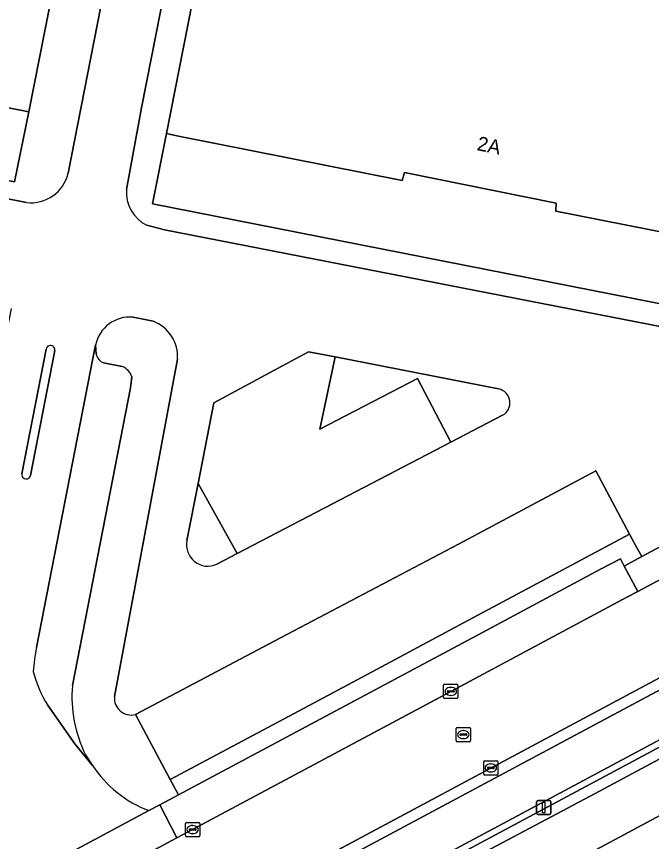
# Model space of a CAD drawing. Extents: x 158793 to 159888, y 384317 to 385256.
# Drawn here: x 159597.2 to 159641.5, y 384405.5 to 384463.1 of the extents above; entities that cross this region are included whole.
import ezdxf

# ---------------------------------------------------------------- set-up
doc = ezdxf.new("R2010")
doc.units = 0
for name, color, linetype in [('IMGEO_Berm_open', 7, 'Continuous'), ('IMGEO_Erf', 7, 'Continuous'), ('IMGEO_Fietspad_gesloten', 7, 'Continuous'), ('IMGEO_Groenvoorziening', 7, 'Continuous'), ('IMGEO_Kolk', 7, 'Continuous'), ('IMGEO_Lichtmast', 7, 'Continuous'), ('IMGEO_Pand', 7, 'Continuous'), ('IMGEO_Pand_nummerreeks', 7, 'Continuous'), ('IMGEO_Parkeervlak_halfverhard', 7, 'Continuous'), ('IMGEO_Parkeervlak_open', 7, 'Continuous'), ('IMGEO_Rijbaan_lokaal_gesloten', 7, 'Continuous'), ('IMGEO_Rijbaan_regionaal_gesloten', 7, 'Continuous'), ('IMGEO_Rioolput', 7, 'Continuous'), ('IMGEO_Verkeerseiland_open', 7, 'Continuous'), ('IMGEO_Voetpad_open', 7, 'Continuous')]:
    doc.layers.add(name, color=color, linetype=linetype)

msp = doc.modelspace()

# ---------------------------------------------------------------- linework, layer by layer
at = {"layer": 'IMGEO_Berm_open'}
for points in [[(159642.609, 384412.337), (159654.268, 384418.57), (159664.238, 384423.844), (159672.561, 384428.328), (159683.971, 384434.448), (159692.958, 384439.23), (159693.288, 384438.625), (159701.548, 384443.077), (159705.803, 384445.325), (159705.22, 384446.356), (159692.734, 384439.673), (159612.839, 384396.912), (159613.053, 384396.512), (159617.171, 384398.703), (159622.895, 384401.766), (159624.993, 384402.897)], [(159656.81, 384419.099), (159673.007, 384427.734), (159687.108, 384435.294), (159693.288, 384438.625), (159692.958, 384439.23), (159683.971, 384434.448), (159672.561, 384428.328), (159664.238, 384423.844), (159654.268, 384418.57), (159642.609, 384412.337), (159624.993, 384402.897), (159622.895, 384401.766), (159617.171, 384398.703), (159613.053, 384396.512), (159613.401, 384395.863), (159613.635, 384395.988), (159617.694, 384398.165), (159626.551, 384402.935), (159637.604, 384408.821), (159647.237, 384413.981)]]:
    msp.add_lwpolyline(points, close=True, dxfattribs=at)
at = {"layer": 'IMGEO_Erf'}
msp.add_lwpolyline([(159665.104, 384482.719), (159657.652, 384445.044), (159634.856, 384449.536), (159634.884, 384450.102), (159624.284, 384452.245), (159624.125, 384451.684), (159608.374, 384454.809), (159607.652, 384454.952), (159606.689, 384450.048), (159650.339, 384441.442), (159664.679, 384438.637), (159682.172, 384447.751)], dxfattribs=at)
at = {"layer": 'IMGEO_Fietspad_gesloten'}
for points in [[(159707.394, 384451.026), (159691.341, 384442.43), (159554.532, 384369.175), (159553.562, 384368.656), (159553.639, 384368.525), (159551.212, 384367.259)], [(159548.945, 384362.714), (159562.5, 384369.97), (159562.977, 384370.225), (159610.25, 384395.526), (159612.839, 384396.912), (159692.734, 384439.673)]]:
    msp.add_lwpolyline(points, dxfattribs=at)
at = {"layer": 'IMGEO_Groenvoorziening'}
msp.add_lwpolyline([(159629.737, 384420.076), (159633.252, 384421.955), (159637.986, 384424.489), (159639.366, 384425.228), (159639.63, 384424.719), (159640.859, 384425.377), (159640.503, 384426.042), (159640.014, 384426.956), (159633.201, 384423.308), (159628.746, 384420.922), (159622.319, 384417.481), (159616.58, 384414.408), (159607.921, 384409.781), (159608.49, 384408.717)], close=True, dxfattribs=at)
at = {"layer": 'IMGEO_Kolk'}
for p, q in [((159627.019, 384415.527), (159627.019, 384416.379)), ((159627.094, 384416.453), (159627.946, 384416.453)), ((159627.507, 384416.233), (159627.532, 384416.233)), ((159628.02, 384416.379), (159628.02, 384415.527)), ((159627.278, 384415.947), (159627.278, 384415.959)), ((159627.716, 384415.91), (159627.318, 384415.91)), ((159627.321, 384415.996), (159627.719, 384415.996)), ((159627.53, 384415.673), (159627.505, 384415.673)), ((159627.762, 384415.959), (159627.762, 384415.947)), ((159627.946, 384415.453), (159627.094, 384415.453)), ((159629.815, 384410.178), (159629.815, 384411.03)), ((159629.89, 384411.104), (159630.742, 384411.104)), ((159630.816, 384411.03), (159630.816, 384410.178)), ((159630.074, 384410.598), (159630.074, 384410.61)), ((159630.512, 384410.561), (159630.114, 384410.561)), ((159630.117, 384410.647), (159630.515, 384410.647)), ((159630.303, 384410.884), (159630.328, 384410.884)), ((159630.558, 384410.61), (159630.558, 384410.598)), ((159630.742, 384410.104), (159629.89, 384410.104)), ((159630.326, 384410.324), (159630.301, 384410.324)), ((159608.982, 384405.867), (159608.982, 384406.719)), ((159609.057, 384406.793), (159609.909, 384406.793)), ((159609.47, 384406.573), (159609.495, 384406.573)), ((159609.983, 384406.719), (159609.983, 384405.867)), ((159609.241, 384406.287), (159609.241, 384406.299)), ((159609.679, 384406.25), (159609.281, 384406.25)), ((159609.284, 384406.336), (159609.682, 384406.336)), ((159609.493, 384406.013), (159609.468, 384406.013)), ((159609.725, 384406.299), (159609.725, 384406.287)), ((159609.909, 384405.793), (159609.057, 384405.793))]:
    msp.add_line(p, q, dxfattribs=at)
for points in [[(159627.019, 384415.527), (159627.019, 384416.379)], [(159627.094, 384416.453), (159627.946, 384416.453)], [(159628.02, 384416.379), (159628.02, 384415.527)], [(159627.946, 384415.453), (159627.094, 384415.453)], [(159629.815, 384410.178), (159629.815, 384411.03)], [(159629.89, 384411.104), (159630.742, 384411.104)], [(159630.816, 384411.03), (159630.816, 384410.178)], [(159630.742, 384410.104), (159629.89, 384410.104)], [(159608.982, 384405.867), (159608.982, 384406.719)], [(159609.057, 384406.793), (159609.909, 384406.793)], [(159609.983, 384406.719), (159609.983, 384405.867)], [(159609.909, 384405.793), (159609.057, 384405.793)]]:
    msp.add_lwpolyline(points, dxfattribs=at)
for centre, radius, start, end in [((159627.096, 384416.377), 0.0765, 91.55205, 178.44795), ((159627.096, 384416.377), 0.0765, 91.55205, 178.44795), ((159627.944, 384416.377), 0.0765, 1.55205, 88.44795), ((159627.944, 384416.377), 0.0765, 1.55205, 88.44795), ((159627.318, 384415.956), 0.0403, 85.87752, 175.75265), ((159627.315, 384415.946), 0.0366, 178.93798, 274.71019), ((159627.719, 384415.953), 0.043, 264.86636, 352.45326), ((159627.723, 384415.958), 0.0386, 1.73085, 96.63898), ((159627.096, 384415.529), 0.0765, 181.55205, 268.44795), ((159627.096, 384415.529), 0.0765, 181.55205, 268.44795), ((159627.944, 384415.529), 0.0765, 271.55205, 358.44795), ((159627.944, 384415.529), 0.0765, 271.55205, 358.44795), ((159629.892, 384411.028), 0.0765, 91.55205, 178.44795), ((159629.892, 384411.028), 0.0765, 91.55205, 178.44795), ((159630.74, 384411.028), 0.0765, 1.55205, 88.44795), ((159630.74, 384411.028), 0.0765, 1.55205, 88.44795), ((159630.114, 384410.607), 0.0403, 85.87752, 175.75265), ((159630.111, 384410.597), 0.0366, 178.93798, 274.71019), ((159630.515, 384410.604), 0.043, 264.86636, 352.45326), ((159630.519, 384410.609), 0.0386, 1.73085, 96.63898), ((159629.892, 384410.18), 0.0765, 181.55205, 268.44795), ((159629.892, 384410.18), 0.0765, 181.55205, 268.44795), ((159630.74, 384410.18), 0.0765, 271.55205, 358.44795), ((159630.74, 384410.18), 0.0765, 271.55205, 358.44795), ((159609.059, 384406.717), 0.0765, 91.55205, 178.44795), ((159609.059, 384406.717), 0.0765, 91.55205, 178.44795), ((159609.907, 384406.717), 0.0765, 1.55205, 88.44795), ((159609.907, 384406.717), 0.0765, 1.55205, 88.44795), ((159609.059, 384405.869), 0.0765, 181.55205, 268.44795), ((159609.059, 384405.869), 0.0765, 181.55205, 268.44795), ((159609.281, 384406.296), 0.0403, 85.87752, 175.75265), ((159609.278, 384406.286), 0.0366, 178.93798, 274.71019), ((159609.682, 384406.293), 0.043, 264.86636, 352.45326), ((159609.686, 384406.298), 0.0386, 1.73085, 96.63898), ((159609.907, 384405.869), 0.0765, 271.55205, 358.44795), ((159609.907, 384405.869), 0.0765, 271.55205, 358.44795)]:
    msp.add_arc(centre, radius, start, end, dxfattribs=at)
for centre, major_axis, ratio, start_param, end_param in [((159627.506, 384415.953), (-0.387, 0.002), 0.722429, 4.712389, 7.853982), ((159627.531, 384415.953), (-0.39, 0.002), 0.717154, 1.570796, 4.712389), ((159630.302, 384410.604), (-0.387, 0.002), 0.722429, 4.712389, 7.853982), ((159630.327, 384410.604), (-0.39, 0.002), 0.717154, 1.570796, 4.712389), ((159609.469, 384406.293), (-0.387, 0.002), 0.722429, 4.712389, 7.853982), ((159609.494, 384406.293), (-0.39, 0.002), 0.717154, 1.570796, 4.712389)]:
    msp.add_ellipse(centre, major_axis=major_axis, ratio=ratio, start_param=start_param, end_param=end_param, dxfattribs=at)
at = {"layer": 'IMGEO_Lichtmast'}
for p, q in [((159633.514, 384407.433), (159633.514, 384408.233)), ((159633.514, 384408.233), (159633.514, 384407.433)), ((159633.614, 384408.333), (159634.404, 384408.333)), ((159634.404, 384408.333), (159633.614, 384408.333)), ((159634.504, 384408.233), (159634.504, 384407.433)), ((159634.504, 384407.433), (159634.504, 384408.233)), ((159634.404, 384407.333), (159633.614, 384407.333)), ((159633.614, 384407.333), (159634.404, 384407.333))]:
    msp.add_line(p, q, dxfattribs=at)
msp.add_lwpolyline([(159633.934, 384408.208), (159634.084, 384408.208), (159634.084, 384407.458), (159633.934, 384407.458), (159633.934, 384408.208)], dxfattribs=at)
for centre, start, end in [((159633.614, 384408.233), 90, 180), ((159633.614, 384408.233), 90, 180), ((159634.404, 384408.233), 0, 90), ((159634.404, 384408.233), 360, 90), ((159633.614, 384407.433), 180, 270), ((159633.614, 384407.433), 180, 270), ((159634.404, 384407.433), 270, 0), ((159634.404, 384407.433), 270, 0)]:
    msp.add_arc(centre, 0.1, start, end, dxfattribs=at)
at = {"layer": 'IMGEO_Pand'}
msp.add_lwpolyline([(159608.374, 384454.809), (159624.125, 384451.684), (159624.284, 384452.245), (159634.884, 384450.102), (159634.856, 384449.536), (159657.652, 384445.044), (159665.104, 384482.719), (159663.062, 384483.15), (159663.172, 384483.741), (159642.371, 384487.828), (159642.299, 384487.34), (159631.594, 384489.43), (159631.646, 384489.94), (159615.168, 384493.218), (159607.652, 384454.952)], close=True, dxfattribs=at)
msp.add_lwpolyline([(159545.836, 384466.78), (159598.041, 384456.488), (159602.201, 384477.626)], dxfattribs=at)
at = {"layer": 'IMGEO_Parkeervlak_halfverhard'}
msp.add_lwpolyline([(159545.836, 384466.78), (159544.826, 384461.807), (159597.031, 384451.582), (159598.041, 384456.488)], close=True, dxfattribs=at)
at = {"layer": 'IMGEO_Parkeervlak_open'}
for points in [[(159602.752, 384439.537), (159602.701, 384440.173), (159598.577, 384419.017)], [(159604.564, 384438.67), (159603.262, 384438.931)], [(159605.141, 384437.184), (159605.231, 384437.939)], [(159601.079, 384416.355), (159605.141, 384437.184)], [(159599.333, 384415.004), (159601.258, 384412.276), (159602.483, 384410.773), (159601.996, 384411.522)]]:
    msp.add_lwpolyline(points, dxfattribs=at)
for points in [[(159627.514, 384433.369), (159625.193, 384437.831), (159618.364, 384434.278), (159619.441, 384439.334), (159617.567, 384439.692), (159610.974, 384436.129), (159609.858, 384430.49), (159612.594, 384425.584)], [(159640.014, 384426.956), (159637.645, 384431.379), (159628.056, 384426.244), (159615.678, 384419.713), (159605.487, 384414.336), (159607.921, 384409.781), (159616.58, 384414.408), (159622.319, 384417.481), (159628.746, 384420.922), (159633.201, 384423.308)]]:
    msp.add_lwpolyline(points, close=True, dxfattribs=at)
for centre, radius, start, end in [((159603.514, 384439.661), 0.772, 189.21364, 250.95323), ((159604.146, 384437.619), 1.131, 16.43301, 68.32468), ((159614.072, 384416.048), 15.777, 169.15492, 175.3117), ((159607.169, 384419.686), 9.129, 194.90487, 210.85679), ((159610.346, 384415.61), 9.297, 175.40263, 206.08424)]:
    msp.add_arc(centre, radius, start, end, dxfattribs=at)
at = {"layer": 'IMGEO_Rijbaan_lokaal_gesloten'}
for points in [[(159604.87, 384451.053), (159605.915, 384456.767), (159624.726, 384552.249)], [(159607.823, 384488.135), (159600.788, 384452.179)], [(159597.875, 384450.132), (159504.377, 384468.609), (159503.483, 384468.805), (159502.144, 384462.213), (159586.213, 384445.87), (159595.751, 384443.958)], [(159607.516, 384448.232), (159606.273, 384448.548)], [(159649.715, 384438.714), (159650.018, 384439.921), (159607.516, 384448.232)], [(159596.803, 384442.729), (159588.06, 384397.767), (159606.423, 384407.612)], [(159605.321, 384442.122), (159606.717, 384441.837)], [(159597.56, 384431.163), (159599.256, 384439.891)], [(159598.577, 384419.017), (159602.701, 384440.173)], [(159599.848, 384439.793), (159598.148, 384431.047)], [(159609.082, 384426.497), (159609.858, 384430.49), (159610.974, 384436.129), (159617.567, 384439.692), (159619.441, 384439.334), (159630.857, 384437.108)], [(159608.429, 384439.174), (159604.02, 384415.601)], [(159605.487, 384414.336), (159615.678, 384419.713), (159628.056, 384426.244), (159637.645, 384431.379), (159640.014, 384426.956), (159640.503, 384426.042), (159640.859, 384425.377), (159652.805, 384431.774), (159652.339, 384432.641), (159649.99, 384437.008), (159649.866, 384437.26)], [(159631.136, 384435.258), (159627.514, 384433.369), (159612.594, 384425.584), (159611.17, 384424.84)], [(159602.483, 384410.773), (159601.258, 384412.276), (159599.333, 384415.004)]]:
    msp.add_lwpolyline(points, dxfattribs=at)
msp.add_lwpolyline([(159691, 384443.105), (159706.671, 384451.498), (159703.8, 384456.78), (159699.775, 384454.613), (159693.473, 384451.244), (159688.29, 384448.468), (159683.468, 384445.886), (159667.341, 384437.251), (159663.602, 384435.266), (159656.463, 384431.445), (159640.576, 384422.941), (159639.863, 384422.559), (159627.52, 384415.953), (159609.483, 384406.293), (159608.385, 384405.705), (159578.043, 384389.447), (159576.947, 384388.86), (159572.485, 384386.47), (159563.362, 384381.583), (159561.547, 384380.611), (159552.342, 384375.685), (159550.262, 384374.58), (159553.184, 384369.293)], close=True, dxfattribs=at)
for centre, radius, start, end in [((159598.174, 384452.803), 2.688, 263.61956, 346.57278), ((159607.408, 384450.829), 2.547, 174.95262, 243.552), ((159605.114, 384439.664), 2.466, 85.19294, 168.09767), ((159605.774, 384439.349), 2.661, 356.23152, 69.24111), ((159599.552, 384439.842), 0.3, 350.60047, 170.60047), ((159630.646, 384436.13), 1, 299.34748, 77.80491), ((159597.854, 384431.105), 0.3, 168.84006, 348.84006), ((159610.555, 384426.209), 1.501, 168.91852, 294.21169), ((159614.072, 384416.048), 15.777, 169.15492, 175.3117), ((159607.169, 384419.686), 9.129, 194.90487, 210.85679), ((159605.191, 384415.475), 1.177, 173.87632, 284.58102), ((159609.335, 384415.278), 8.2, 213.32244, 249.19851)]:
    msp.add_arc(centre, radius, start, end, dxfattribs=at)
at = {"layer": 'IMGEO_Rijbaan_regionaal_gesloten'}
for points in [[(159673.007, 384427.734), (159656.81, 384419.099), (159647.237, 384413.981), (159637.604, 384408.821), (159626.551, 384402.935), (159617.694, 384398.165), (159613.635, 384395.988), (159613.401, 384395.863), (159615.068, 384392.753), (159645.738, 384409.21), (159694.585, 384435.384)], [(159694.585, 384435.384), (159645.738, 384409.21), (159615.068, 384392.753), (159616.488, 384390.102), (159630.958, 384397.851), (159650.153, 384408.169), (159667.67, 384417.548)]]:
    msp.add_lwpolyline(points, dxfattribs=at)
at = {"layer": 'IMGEO_Rioolput'}
for p, q in [((159627.893, 384412.507), (159627.893, 384413.359)), ((159627.968, 384413.433), (159628.82, 384413.433)), ((159628.894, 384413.359), (159628.894, 384412.507)), ((159628.152, 384412.927), (159628.152, 384412.939)), ((159628.59, 384412.89), (159628.192, 384412.89)), ((159628.195, 384412.976), (159628.593, 384412.976)), ((159628.381, 384413.213), (159628.406, 384413.213)), ((159628.636, 384412.939), (159628.636, 384412.927)), ((159628.82, 384412.433), (159627.968, 384412.433)), ((159628.404, 384412.653), (159628.379, 384412.653))]:
    msp.add_line(p, q, dxfattribs=at)
for points in [[(159627.893, 384412.507), (159627.893, 384413.359)], [(159627.968, 384413.433), (159628.82, 384413.433)], [(159628.894, 384413.359), (159628.894, 384412.507)], [(159628.82, 384412.433), (159627.968, 384412.433)]]:
    msp.add_lwpolyline(points, dxfattribs=at)
for centre, radius, start, end in [((159627.97, 384413.357), 0.0765, 91.55205, 178.44795), ((159627.97, 384413.357), 0.0765, 91.55205, 178.44795), ((159628.818, 384413.357), 0.0765, 1.55205, 88.44795), ((159628.818, 384413.357), 0.0765, 1.55205, 88.44795), ((159628.192, 384412.936), 0.0403, 85.87752, 175.75265), ((159628.189, 384412.926), 0.0366, 178.93798, 274.71019), ((159628.593, 384412.933), 0.043, 264.86636, 352.45326), ((159628.597, 384412.938), 0.0386, 1.73085, 96.63898), ((159627.97, 384412.509), 0.0765, 181.55205, 268.44795), ((159627.97, 384412.509), 0.0765, 181.55205, 268.44795), ((159628.818, 384412.509), 0.0765, 271.55205, 358.44795), ((159628.818, 384412.509), 0.0765, 271.55205, 358.44795)]:
    msp.add_arc(centre, radius, start, end, dxfattribs=at)
for centre, major_axis, ratio, start_param, end_param in [((159628.38, 384412.933), (-0.387, 0.002), 0.722429, 4.712389, 7.853982), ((159628.405, 384412.933), (-0.39, 0.002), 0.717154, 1.570796, 4.712389)]:
    msp.add_ellipse(centre, major_axis=major_axis, ratio=ratio, start_param=start_param, end_param=end_param, dxfattribs=at)
at = {"layer": 'IMGEO_Verkeerseiland_open'}
for points in [[(159708.918, 384452.702), (159706.671, 384451.498), (159691, 384443.105), (159553.184, 384369.293), (159553.562, 384368.656), (159554.532, 384369.175), (159691.341, 384442.43)], [(159599.256, 384439.891), (159597.56, 384431.163)], [(159598.148, 384431.047), (159599.848, 384439.793)]]:
    msp.add_lwpolyline(points, dxfattribs=at)
for centre, start, end in [((159599.552, 384439.842), 350.60047, 170.60047), ((159597.854, 384431.105), 168.84006, 348.84006)]:
    msp.add_arc(centre, 0.3, start, end, dxfattribs=at)
at = {"layer": 'IMGEO_Voetpad_open'}
for points in [[(159624.726, 384552.249), (159605.915, 384456.767), (159604.87, 384451.053)], [(159682.984, 384450.639), (159680.012, 384456.195), (159679.597, 384455.98), (159682.698, 384450.091), (159682.172, 384447.751), (159664.679, 384438.637), (159650.339, 384441.442), (159606.689, 384450.048), (159607.652, 384454.952), (159615.168, 384493.218), (159617.255, 384503.352), (159616.365, 384503.523), (159616.635, 384504.924), (159619.025, 384517.345)], [(159600.788, 384452.179), (159607.823, 384488.135)], [(159602.201, 384477.626), (159598.041, 384456.488), (159597.031, 384451.582), (159544.826, 384461.807), (159545.836, 384466.78)], [(159501.637, 384469.294), (159502.549, 384469.009), (159503.483, 384468.805), (159504.377, 384468.609), (159597.875, 384450.132)], [(159606.273, 384448.548), (159607.516, 384448.232), (159650.018, 384439.921), (159649.715, 384438.714)], [(159606.717, 384441.837), (159605.321, 384442.122)], [(159602.701, 384440.173), (159602.752, 384439.537)], [(159630.857, 384437.108), (159619.441, 384439.334), (159618.364, 384434.278), (159625.193, 384437.831), (159627.514, 384433.369), (159631.136, 384435.258)], [(159603.262, 384438.931), (159604.564, 384438.67)], [(159604.02, 384415.601), (159608.429, 384439.174)], [(159605.231, 384437.939), (159605.141, 384437.184), (159601.079, 384416.355)], [(159609.858, 384430.49), (159609.082, 384426.497)], [(159611.17, 384424.84), (159612.594, 384425.584), (159609.858, 384430.49)], [(159606.423, 384407.612), (159607.186, 384408.02), (159608.49, 384408.717), (159607.921, 384409.781), (159605.487, 384414.336)], [(159601.996, 384411.522), (159602.483, 384410.773)]]:
    msp.add_lwpolyline(points, dxfattribs=at)
for points in [[(159656.463, 384431.445), (159655.504, 384433.219), (159652.805, 384431.774), (159640.859, 384425.377), (159639.63, 384424.719), (159640.576, 384422.941)], [(159627.52, 384415.953), (159639.863, 384422.559), (159640.576, 384422.941), (159639.63, 384424.719), (159639.366, 384425.228), (159637.986, 384424.489), (159633.252, 384421.955), (159629.737, 384420.076), (159608.49, 384408.717), (159607.186, 384408.02), (159608.385, 384405.705), (159609.483, 384406.293)], [(159608.385, 384405.705), (159607.186, 384408.02), (159606.423, 384407.612), (159588.06, 384397.767), (159585.196, 384396.234), (159578.389, 384392.591), (159576.831, 384391.757), (159578.043, 384389.447)]]:
    msp.add_lwpolyline(points, close=True, dxfattribs=at)
for centre, radius, start, end in [((159598.174, 384452.803), 2.688, 263.61956, 346.57278), ((159607.408, 384450.829), 2.547, 174.95262, 243.552), ((159605.114, 384439.664), 2.466, 85.19294, 168.09767), ((159605.774, 384439.349), 2.661, 356.23152, 69.24111), ((159603.514, 384439.661), 0.772, 189.21364, 250.95323), ((159604.146, 384437.619), 1.131, 16.43301, 68.32468), ((159630.646, 384436.13), 1, 299.34748, 77.80491), ((159610.555, 384426.209), 1.501, 168.91852, 294.21169), ((159610.346, 384415.61), 9.297, 175.40263, 206.08424), ((159605.191, 384415.475), 1.177, 173.87632, 284.58102), ((159609.335, 384415.278), 8.2, 213.32244, 249.19851)]:
    msp.add_arc(centre, radius, start, end, dxfattribs=at)

# ---------------------------------------------------------------- texts
at = {"layer": 'IMGEO_Pand_nummerreeks'}
msp.add_text('2A', height=1, rotation=348.57058, dxfattribs=at).set_placement((159629.295, 384453.803))

doc.saveas('drawing.dxf')
